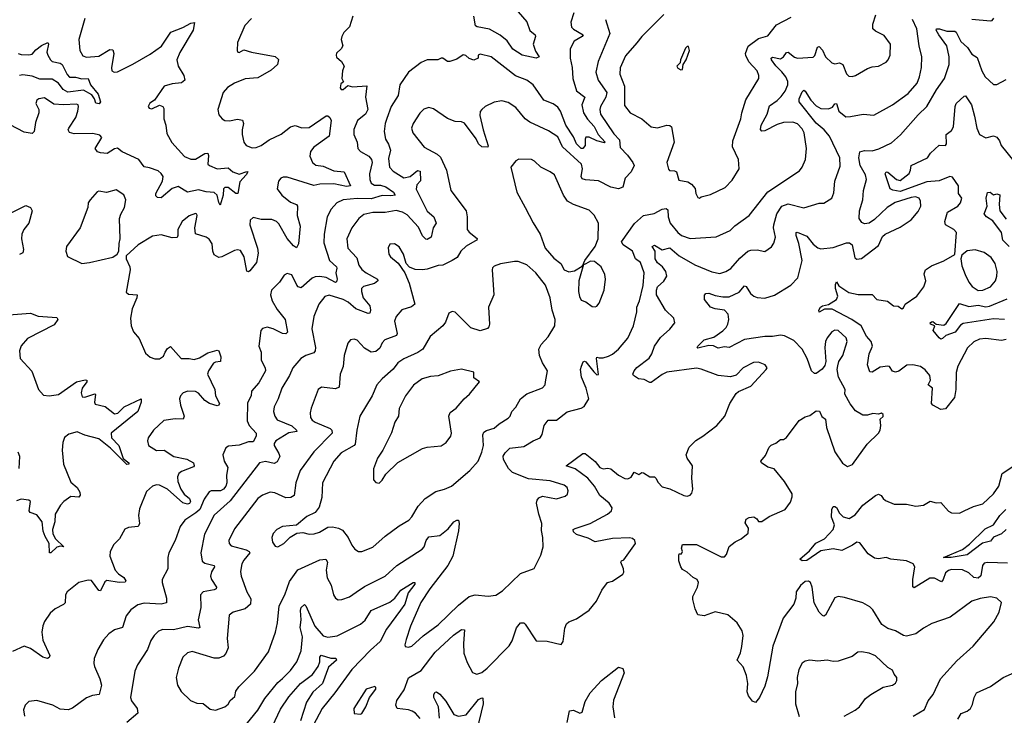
# Model space of a CAD drawing. Extents: x 1771496 to 1971148, y 471553 to 643630.
# Tile 563 of 656: x 1876225 to 1882554, y 593401 to 597873. Entities that reach past the tile are written whole.
import ezdxf

# ---------------------------------------------------------------- set-up
doc = ezdxf.new("R2010")
doc.units = 0

msp = doc.modelspace()

# ---------------------------------------------------------------- linework, layer by layer
at = {"layer": '0CON10XD'}
for points in [[(1879360.8, 598005), (1879485, 597860.5), (1879504.8, 597804.8), (1879537.5, 597775), (1879540.8, 597765), (1879526.5, 597715), (1879541.1, 597671.1), (1879563.3, 597635), (1879545, 597626), (1879455, 597645.6), (1879395, 597684.4), (1879358.4, 597738.4), (1879313.2, 597773.2), (1879245, 597812.9), (1879165, 597827.8), (1879155, 597834.4), (1879144.7, 597895)], [(1879787.4, 597917.4), (1879767, 597857), (1879773.1, 597825), (1879785, 597811.6), (1879846.9, 597775), (1879840.6, 597765), (1879789.1, 597735), (1879763.6, 597686.4), (1879764.5, 597625), (1879777.3, 597565), (1879780, 597495), (1879805, 597416.5), (1879858.2, 597375), (1879838.1, 597325), (1879849.5, 597275), (1879874.2, 597234.2), (1879916.8, 597186.8), (1879944.4, 597134.4), (1879988.8, 597085), (1879985, 597081.2), (1879934.2, 597094.2), (1879885, 597118.9), (1879865, 597117.5), (1879859.2, 597105), (1879859.4, 597065), (1879845, 597045.5), (1879835, 597044.8), (1879804.2, 597075), (1879785, 597120.5), (1879734.8, 597195), (1879701.6, 597285), (1879685, 597311.1), (1879655, 597332.5), (1879595, 597355.7), (1879525, 597455.6), (1879486, 597485), (1879411.5, 597511.5), (1879255, 597634.4), (1879185, 597652.5), (1879172.5, 597645), (1879172.5, 597625), (1879145, 597614.2), (1879115, 597623.8), (1879093.6, 597643.6), (1879075, 597646.7), (1879035, 597618.8), (1878990, 597605), (1878974.5, 597604.5), (1878945, 597626.2), (1878935, 597626.7), (1878913.8, 597616.2), (1878845, 597614.3), (1878805, 597599.2), (1878724.7, 597535.3), (1878669.2, 597455), (1878658.9, 597385), (1878612.5, 597315), (1878585, 597238.8), (1878573.8, 597205), (1878568.2, 597155), (1878575.6, 597105), (1878595, 597073.8), (1878607.8, 597035), (1878595, 596980), (1878601.5, 596925), (1878625, 596899.1), (1878695, 596857.3), (1878735, 596865.3), (1878783.3, 596903.3), (1878798.7, 596898.7), (1878802.6, 596837.4), (1878778.5, 596811.5), (1878772.9, 596782.9), (1878845, 596641.9), (1878886.4, 596605), (1878901.9, 596565), (1878883.3, 596535), (1878869.2, 596475), (1878845, 596461.1), (1878835, 596463.1), (1878815, 596483.8), (1878789.2, 596539.2), (1878715, 596618.8), (1878685, 596636.7), (1878645, 596645.8), (1878575, 596633.3), (1878495.4, 596634.6), (1878438.1, 596621.9), (1878405, 596595.7), (1878359.5, 596535), (1878327.9, 596465), (1878334, 596404), (1878391.8, 596341.8), (1878406.2, 596295), (1878425, 596267.1), (1878452.2, 596245), (1878524.4, 596205), (1878526.7, 596195), (1878505, 596176.2), (1878435, 596157.5), (1878423.1, 596145), (1878422.1, 596125), (1878433.2, 596085), (1878475, 596034), (1878480, 596005), (1878475, 595986.2), (1878465, 595984.4), (1878385, 596014.7), (1878337.4, 596057.4), (1878304.4, 596074.4), (1878215, 596102.4), (1878186.3, 596093.6), (1878147.3, 596045), (1878115.6, 595965), (1878103.6, 595885), (1878127.5, 595765), (1878125.4, 595744.6), (1878115, 595731.9), (1878065, 595714.5), (1878031.4, 595695), (1877981.9, 595635), (1877959.5, 595585), (1877909.6, 595505), (1877887.1, 595435), (1877860.6, 595385), (1877857.8, 595355), (1877864.5, 595324.5), (1877879.7, 595299.7), (1877975, 595261.4), (1878004.5, 595235), (1878006.7, 595225), (1877955, 595216.9), (1877871.1, 595165), (1877860.5, 595149.5), (1877861.2, 595135), (1877891.6, 595085), (1877896.7, 595065), (1877879.3, 595030.7), (1877861.1, 595018.9), (1877805, 595033.1), (1877766.4, 595023.6), (1877579.2, 594780.8), (1877475, 594687.5), (1877413.2, 594565), (1877389.6, 594445), (1877397.5, 594392.5), (1877415, 594379.1), (1877475.6, 594365), (1877476.9, 594355), (1877457.6, 594322.4), (1877452.5, 594295), (1877457.9, 594275), (1877490, 594225), (1877487.5, 594215), (1877475, 594208.2), (1877404.6, 594195.4), (1877388, 594175), (1877390.5, 594095), (1877372.3, 594015), (1877384.2, 593965.8), (1877375, 593961.5), (1877305, 593972.5), (1877215, 593950.4), (1877145, 593952.2), (1877118.3, 593941.7), (1877089.2, 593915), (1877068.3, 593881.7), (1877046.7, 593825), (1876981.9, 593725), (1876964.4, 593685), (1876938.6, 593515), (1876944.6, 593494.6), (1876981.4, 593445), (1876984.2, 593415), (1876914.2, 593355)], [(1876645, 597881.2), (1876604.5, 597745), (1876610.9, 597675), (1876631.7, 597641.7), (1876655, 597633.2), (1876735, 597639.2), (1876805, 597680.8), (1876825, 597679.4), (1876830, 597655), (1876814.6, 597564.6), (1876818.6, 597545), (1876832.5, 597535), (1876855, 597538.8), (1876952.9, 597587.1), (1877065, 597651.5), (1877135.9, 597704.1), (1877196.7, 597793.3), (1877275, 597822.9), (1877325, 597850), (1877350, 597855), (1877340.6, 597805), (1877255, 597662.5), (1877236.4, 597615), (1877244.4, 597575.6), (1877279.5, 597515), (1877286.2, 597483.8), (1877265, 597466.7), (1877205, 597460), (1877154, 597445), (1877091.2, 597355), (1877062.6, 597337.4), (1877051.8, 597315), (1877057.5, 597305), (1877075, 597300), (1877125, 597323.8), (1877146.1, 597316.1), (1877151.7, 597301.7), (1877151.9, 597235), (1877165.6, 597195), (1877172.2, 597142.2), (1877202.7, 597082.7), (1877285, 596994.4), (1877325, 596976.7), (1877355, 596975.6), (1877415, 597013.8), (1877435, 597015.5), (1877439.4, 596999.4), (1877435.5, 596945.5), (1877446, 596935), (1877495, 596915.3), (1877565, 596921.5), (1877595.4, 596895), (1877635, 596879.1), (1877685, 596897.1), (1877692.5, 596895), (1877682, 596875), (1877639.6, 596830.4), (1877626.7, 596755), (1877614.2, 596755), (1877566.2, 596795), (1877545, 596794.5), (1877535, 596785.6), (1877533.2, 596745), (1877515, 596680), (1877505, 596697.5), (1877493.9, 596745), (1877475, 596763), (1877425, 596767), (1877375, 596779.8), (1877305, 596764.4), (1877245, 596800.6), (1877205, 596788.5), (1877135, 596728.2), (1877111.2, 596731.2), (1877100.8, 596740.8), (1877099.6, 596755), (1877144.2, 596835), (1877148.2, 596865), (1877135.5, 596885), (1877115, 596900.8), (1877059.2, 596920.8), (1877025, 596926.5), (1876992.1, 596975), (1876884.3, 597024.3), (1876855, 597048.2), (1876835, 597042.7), (1876787.2, 597012.8), (1876745, 597016.5), (1876725, 597024.4), (1876711.5, 597045), (1876752.9, 597115), (1876740.7, 597130.7), (1876695, 597141.8), (1876575, 597140), (1876545, 597148), (1876537.1, 597165), (1876540.6, 597175), (1876585.6, 597245), (1876599.5, 597285), (1876603.3, 597315), (1876600.6, 597325), (1876590.9, 597330.9), (1876506.7, 597326.7), (1876445, 597331.1), (1876385, 597370.8), (1876348.8, 597365), (1876336.2, 597355), (1876330, 597335), (1876348.8, 597295), (1876349.2, 597275), (1876327.2, 597212.8), (1876319.4, 597155), (1876305, 597141.4), (1876255, 597151.1), (1876165, 597197.5)], [(1878367.5, 597895), (1878345, 597827.5), (1878308.3, 597791.7), (1878295.4, 597764.6), (1878292.2, 597745), (1878301.4, 597705), (1878292, 597685), (1878261.6, 597658.4), (1878258.5, 597645), (1878262.4, 597632.4), (1878294.3, 597604.3), (1878311.2, 597575), (1878301.2, 597545), (1878296.7, 597495), (1878306.1, 597473.9), (1878288.8, 597461.2), (1878285.6, 597435), (1878291.2, 597425), (1878305, 597424), (1878335, 597450.9), (1878365, 597441.6), (1878457.1, 597447.1), (1878448.2, 597375), (1878462.3, 597295), (1878447.1, 597265), (1878396.9, 597225), (1878373, 597167), (1878372.8, 597135), (1878394.4, 597085.6), (1878399.4, 597045), (1878416.9, 597025), (1878469.5, 596995), (1878486.8, 596975), (1878490, 596955), (1878473.1, 596883.1), (1878475.3, 596845), (1878485, 596821.8), (1878505, 596809.2), (1878545, 596808.9), (1878578, 596798), (1878628.5, 596765), (1878638.1, 596745), (1878610.1, 596739.9), (1878555, 596743.1), (1878485, 596721), (1878395, 596723.3), (1878305.3, 596714.7), (1878262.9, 596695), (1878227.8, 596655), (1878202.5, 596605), (1878183.1, 596495), (1878180.9, 596439.1), (1878216.9, 596325), (1878260.7, 596285), (1878264.7, 596275), (1878256.9, 596245), (1878265.2, 596204.8), (1878262.5, 596187.5), (1878255, 596184.2), (1878195, 596214.8), (1878155, 596222.5), (1878125, 596220.3), (1878105, 596211.2), (1878035, 596150), (1878016.1, 596156.1), (1878006.5, 596166.5), (1877975, 596233.8), (1877945, 596240.8), (1877925, 596231.2), (1877895, 596186), (1877844, 596135), (1877837.1, 596105), (1877849.1, 596065), (1877879.6, 596009.6), (1877931.5, 595945), (1877945.7, 595864.3), (1877935.6, 595854.4), (1877915, 595856.4), (1877855, 595886.2), (1877815, 595895.5), (1877785, 595888), (1877775.8, 595874.2), (1877762.9, 595775), (1877778.5, 595735), (1877778.2, 595685), (1877802.2, 595635), (1877804.5, 595615), (1877762.4, 595537.6), (1877715.8, 595485), (1877713.1, 595455), (1877689.8, 595410.2), (1877687.7, 595295), (1877699.3, 595265), (1877745.6, 595215), (1877746.1, 595195), (1877725, 595158.6), (1877695, 595160), (1877635, 595137.7), (1877568.1, 595131.9), (1877550.3, 595119.7), (1877530.6, 595075), (1877538.9, 595035), (1877562.7, 594995), (1877555.4, 594945), (1877556.7, 594895), (1877550.3, 594875), (1877535, 594855.9), (1877515.5, 594844.5), (1877456.9, 594843.1), (1877442.9, 594837.1), (1877410.3, 594789.7), (1877383, 594725), (1877358.3, 594701.7), (1877286.7, 594655), (1877257.5, 594615), (1877225.6, 594525), (1877184.4, 594445), (1877177.5, 594415), (1877177, 594343), (1877140.8, 594275), (1877141.4, 594255), (1877169.1, 594155), (1877168.1, 594125), (1877135, 594115.9), (1877025, 594121.8), (1876985, 594111.9), (1876940.2, 594079.8), (1876910.4, 594039.6), (1876885.4, 593964.6), (1876835, 593950), (1876798, 593925), (1876764.5, 593885.5), (1876728, 593825), (1876704.4, 593765.6), (1876702.5, 593735), (1876705.7, 593715), (1876741.3, 593635), (1876750.3, 593595), (1876735.3, 593534.7), (1876692.6, 593527.4), (1876655, 593512.2), (1876565, 593446.2), (1876536.4, 593436.4), (1876485, 593441.2), (1876437.5, 593465), (1876335, 593496.9), (1876285, 593490), (1876261.4, 593465), (1876250.8, 593435), (1876256.2, 593395)], [(1877715, 597880), (1877672, 597835), (1877626.2, 597726.2), (1877622.9, 597675), (1877627.5, 597665), (1877635, 597663.1), (1877665, 597680), (1877715, 597663.8), (1877866.4, 597636.4), (1877888.3, 597618.3), (1877882, 597585), (1877840.7, 597549.3), (1877755, 597499.4), (1877675, 597493.3), (1877605, 597464.4), (1877562, 597438), (1877532.9, 597405), (1877500, 597295), (1877505, 597262.5), (1877526.7, 597235), (1877543.3, 597225), (1877575, 597223.1), (1877625, 597234.4), (1877657, 597227), (1877663.5, 597205), (1877654.6, 597165), (1877655.5, 597135), (1877665, 597086.7), (1877681.2, 597065), (1877720.3, 597049.7), (1877745, 597050.8), (1877776.5, 597065), (1877828.7, 597101.3), (1877905, 597137.9), (1877965, 597185.4), (1877995, 597192.1), (1878038.6, 597178.6), (1878085, 597181.2), (1878194.7, 597255.3), (1878205, 597255.4), (1878219.4, 597245), (1878227.5, 597225), (1878214.3, 597125), (1878115, 597053.3), (1878094.4, 597025), (1878090, 596995), (1878106.5, 596955), (1878128.8, 596938.8), (1878175, 596930.6), (1878245, 596900.9), (1878310.8, 596895), (1878352.2, 596805), (1878325, 596799.8), (1878245, 596818.6), (1878155.2, 596815.2), (1878115, 596806.5), (1877945, 596861.2), (1877918.9, 596861.1), (1877904.2, 596855), (1877888.1, 596835), (1877880.5, 596785), (1877910.5, 596745), (1877965, 596701.2), (1878005, 596685.5), (1878011.8, 596675), (1878008.9, 596615), (1878027.3, 596545), (1878017.7, 596432.3), (1878005, 596406.2), (1877985, 596418.6), (1877945, 596465.6), (1877890.3, 596560.3), (1877875, 596576), (1877845, 596588.1), (1877778.2, 596588.2), (1877725, 596601.1), (1877705.7, 596585), (1877705.5, 596554.5), (1877754, 596405), (1877758.1, 596371.9), (1877747.6, 596312.4), (1877705, 596258.6), (1877695, 596251.2), (1877685, 596256.7), (1877667.7, 596347.7), (1877645, 596388.9), (1877625, 596394.5), (1877605, 596390), (1877525, 596348.9), (1877505, 596344.3), (1877475, 596362), (1877465.9, 596384.1)], [(1877485, 593434.3), (1877545, 593456), (1877565, 593472), (1877578, 593495), (1877608.2, 593521.8), (1877614.4, 593555), (1877632.9, 593585), (1877735, 593684.3), (1877825, 593810), (1877869.4, 593935), (1877881.9, 593995), (1877893.3, 594105), (1877930, 594175), (1877959.8, 594260.2), (1878014.2, 594335.8), (1878155, 594401.5), (1878193.3, 594405), (1878203.5, 594385), (1878196.2, 594335), (1878201.1, 594285), (1878226.6, 594236.6), (1878242.5, 594175), (1878255, 594153.3), (1878272.9, 594142.9), (1878295, 594144.4), (1878345, 594163.3), (1878387.5, 594192.5), (1878441.5, 594228.5), (1878575, 594295.6), (1878649.2, 594365), (1878811.3, 594468.7), (1878825.4, 594485), (1878838, 594525), (1878855, 594547.5), (1878925, 594557.3), (1878979.5, 594600.5), (1879015, 594644.3), (1879035, 594656), (1879045.7, 594655.7), (1879050.6, 594635), (1879045, 594587.5), (1879008.8, 594425), (1878978.2, 594365), (1878862, 594215), (1878804.5, 594125.5), (1878736.7, 593975), (1878709.3, 593889.3), (1878701.2, 593855), (1878704, 593844), (1878725, 593840), (1878745, 593846.2), (1878818.3, 593911.7), (1878915, 593982.9), (1879045, 594109.5), (1879115, 594164.5), (1879153.7, 594176.3), (1879237.4, 594167.4), (1879285, 594173.3), (1879329.5, 594200.5), (1879445, 594312.5), (1879531.2, 594345), (1879575, 594430), (1879590.6, 594485), (1879588.5, 594545), (1879578.8, 594588.8), (1879581.4, 594635), (1879561.4, 594695), (1879548, 594765), (1879551.2, 594785), (1879561.2, 594798.8), (1879585, 594809.2), (1879675, 594792.5), (1879731.2, 594808.8), (1879747, 594823), (1879751.2, 594845), (1879744, 594865), (1879725, 594881.4), (1879635, 594909.1), (1879495, 594921.1), (1879392.7, 594962.7), (1879367, 594987), (1879335.8, 595045), (1879333.3, 595066.7), (1879345, 595089.4), (1879375, 595117.5), (1879465, 595128.9), (1879525, 595165.6), (1879570, 595185), (1879584.5, 595205.5), (1879596, 595265), (1879621.9, 595298.1), (1879675, 595298.6), (1879745, 595351.1), (1879835, 595375.7), (1879853.2, 595386.8), (1879883.9, 595436.1), (1879866.7, 595505), (1879835.7, 595575), (1879830, 595625), (1879836.4, 595646.4), (1879847.3, 595672.7), (1879855, 595677.5), (1879865, 595672.9), (1879915, 595608.9), (1879935, 595590), (1879945, 595592.5), (1879933.5, 595695), (1879935, 595702.5), (1879950.3, 595700.3), (1879975, 595698.6), (1880009.8, 595710.2), (1880035, 595722.9), (1880075, 595755.8), (1880133.5, 595825), (1880170, 595905), (1880191.1, 595995), (1880191.5, 596025), (1880208.8, 596065), (1880232.8, 596165), (1880240, 596245), (1880215, 596311.9), (1880183.8, 596335), (1880164.2, 596384.2), (1880103.3, 596425), (1880093.8, 596445), (1880176.5, 596563.5), (1880235, 596614.3), (1880302.6, 596627.4), (1880355, 596654.6), (1880379.6, 596659.6), (1880390.9, 596650.9), (1880392.5, 596605), (1880405.5, 596565), (1880455, 596504.4), (1880478.6, 596485), (1880535, 596467.5), (1880701.8, 596478.2), (1880791.1, 596518.9), (1880821.7, 596548.3), (1880915, 596614.2), (1881035, 596766.9), (1881237.4, 596902.6), (1881255.7, 596925), (1881276.4, 596973.6), (1881281.5, 597045), (1881268.2, 597145), (1881255, 597171.4), (1881225, 597203.3), (1881195, 597214.5), (1881135, 597212.1), (1881095, 597200.4), (1881015, 597159.6), (1880995, 597157.5), (1880987.6, 597167.6), (1880992, 597195), (1881029.2, 597265), (1881045, 597320), (1881095, 597353.6), (1881120.6, 597379.4), (1881145.7, 597414.3), (1881162.2, 597455), (1881161.6, 597475), (1881149.2, 597505), (1881125, 597538.7), (1881085, 597577), (1881058.1, 597615), (1881056.1, 597625), (1881065, 597633.3), (1881115, 597621.7), (1881135, 597634.1), (1881155, 597661.5), (1881165, 597664.5), (1881205, 597632.2), (1881225, 597625.6), (1881325, 597632), (1881336.3, 597643.7), (1881353.8, 597696.2), (1881365, 597700.8), (1881385, 597677.1), (1881404.4, 597634.4), (1881445, 597595.5), (1881465, 597590), (1881495.4, 597595.4), (1881516, 597586), (1881540, 597525), (1881555, 597510), (1881575, 597508), (1881597.5, 597515), (1881675, 597559.2), (1881705, 597570), (1881745.7, 597574.3), (1881795, 597601.2), (1881807.5, 597615), (1881820, 597645), (1881821.4, 597715), (1881782.4, 597772.4), (1881725, 597798.7), (1881709.7, 597815), (1881708.3, 597845), (1881728.4, 597905)], [(1878799.7, 593379.7), (1878769.4, 593415), (1878748.5, 593428.5), (1878725, 593436.7), (1878650.8, 593445), (1878642.5, 593465), (1878649.3, 593495), (1878696.8, 593565), (1878725, 593641.2), (1878805, 593689.5), (1878895, 593806.9), (1879012.9, 593917.1), (1879065, 593951.9), (1879085, 593950), (1879077.1, 593862.9), (1879080.7, 593800.7), (1879101.1, 593741.1), (1879135, 593676), (1879164.5, 593664.5), (1879195, 593676.5), (1879230, 593705), (1879371.8, 593848.2), (1879390.4, 593879.6), (1879417.6, 593962.4), (1879445, 593996.2), (1879465, 593996.2), (1879475, 593986.2), (1879545, 593880), (1879615, 593877.5), (1879705, 593856.7), (1879718, 593875), (1879728.3, 593961.7), (1879740.2, 593989.8), (1879755, 594002.9), (1879805, 594020.6), (1879885, 594076.5), (1879933.5, 594135), (1879968, 594205), (1880003.3, 594255), (1880035, 594264), (1880101.5, 594308.5), (1880108.6, 594321.4), (1880107.3, 594342.7), (1880088.8, 594385), (1880093.3, 594395), (1880108.5, 594401.5), (1880183.3, 594505), (1880179.1, 594525), (1880165, 594536.9), (1880145, 594541.8), (1880035, 594538.2), (1879925, 594515.5), (1879879.9, 594539.9), (1879804.4, 594564.4), (1879785, 594580), (1879783.3, 594595), (1879795, 594602.9), (1879892.9, 594635), (1880004.2, 594695), (1880028.6, 594715), (1880034.3, 594735), (1880014.4, 594765), (1879954.7, 594815), (1879920.4, 594875), (1879876.9, 594925), (1879795, 594985.5), (1879738.8, 595005), (1879845, 595084.2), (1879860, 595085), (1879925, 595033.5), (1879955, 594994), (1879975, 594986.2), (1880005, 594990.5), (1880025, 594986.4), (1880074.2, 594944.2), (1880115, 594923.6), (1880135, 594921.1), (1880155, 594932.5), (1880175, 594963.3), (1880205, 594948.8), (1880225, 594961.2), (1880235, 594960), (1880275, 594934.3), (1880305, 594933.8), (1880315, 594926.2), (1880328.3, 594898.3), (1880355, 594868.8), (1880405, 594857.5), (1880495, 594814.6), (1880515, 594810.9), (1880535, 594815.7), (1880545, 594828.8), (1880551.5, 594855), (1880544.5, 594925.5), (1880548.8, 595005), (1880516.2, 595055), (1880510, 595075), (1880527.5, 595125), (1880571.5, 595168.5), (1880615.8, 595195), (1880705.4, 595264.6), (1880758.6, 595325), (1880789.4, 595405), (1880830.5, 595469.5), (1880845, 595482.2), (1880925, 595517.5), (1881023.8, 595625), (1881028.8, 595635), (1881016.7, 595655), (1880975, 595670.6), (1880941.4, 595668.6), (1880875, 595634.2), (1880831.4, 595588.6), (1880795, 595577.5), (1880715, 595586.5), (1880605, 595626.7), (1880575, 595632), (1880385, 595606.8), (1880355, 595592.7), (1880285, 595541.2), (1880275, 595540), (1880239.5, 595559.5), (1880203.3, 595565), (1880170, 595585), (1880166.7, 595595), (1880174, 595615), (1880193, 595637), (1880272.1, 595697.9), (1880289.1, 595725), (1880305.7, 595774.3), (1880345, 595829.4), (1880405, 595884), (1880437.1, 595925), (1880428.9, 595955), (1880375.7, 596005.7), (1880319.2, 596105), (1880317.5, 596135), (1880325.3, 596155), (1880365, 596192.2), (1880385.5, 596225), (1880378.5, 596255), (1880357.3, 596285), (1880325, 596310.7), (1880310.7, 596335), (1880310, 596385), (1880291.4, 596415), (1880305, 596423.1), (1880355, 596393.1), (1880405, 596406.4), (1880465, 596355.9), (1880565, 596297.2), (1880675, 596252.7), (1880725, 596242.1), (1880765, 596253.3), (1880796.5, 596273.5), (1880855, 596341.1), (1880905, 596384.5), (1880925, 596392.2), (1880965, 596394.2), (1881015, 596384), (1881056.8, 596413.2), (1881072.6, 596437.4), (1881083.5, 596475), (1881071.1, 596535), (1881072.7, 596555), (1881092, 596625), (1881125, 596673.6), (1881165, 596689.3), (1881265, 596664.4), (1881365, 596693.1), (1881395, 596692.9), (1881444.5, 596725.5), (1881459.2, 596759.2), (1881464.4, 596835), (1881499.3, 596930.7), (1881496.9, 596985), (1881430.7, 597125), (1881396.2, 597165), (1881345, 597208.1), (1881234.4, 597345), (1881236, 597365), (1881255, 597409.2), (1881265, 597420), (1881275, 597414.2), (1881309.7, 597355), (1881345, 597319.2), (1881375, 597302), (1881425, 597299.7), (1881449, 597311), (1881465, 597332), (1881475, 597333.8), (1881490, 597285), (1881535, 597249.5), (1881565, 597250), (1881647, 597267), (1881715, 597258.6), (1881835, 597325.6), (1881935, 597399.4), (1881994.1, 597465.9), (1882008.8, 597505), (1882022.2, 597565), (1882024.4, 597635), (1882007.5, 597705), (1881992.5, 597815), (1881964.8, 597874.8)], [(1879991.1, 597875), (1880017.9, 597785), (1879943.6, 597605), (1879928.6, 597535), (1879942.5, 597485), (1879999.2, 597405), (1879993, 597375), (1879957.8, 597315), (1879953.6, 597295), (1879958.2, 597265), (1880045, 597140), (1880080.1, 597100.1), (1880085, 597051.9), (1880131.8, 597001.8), (1880167.3, 596955), (1880175.3, 596935), (1880155, 596895.6), (1880116.7, 596855), (1880103, 596797), (1880075, 596786.7), (1880025, 596796.5), (1879945, 596836.8), (1879862.7, 596842.7), (1879840.5, 596850.5), (1879833.8, 596865), (1879843.4, 596915), (1879835.5, 596945.5), (1879714.9, 597054.9), (1879685, 597120.9), (1879625, 597159.5), (1879503.7, 597213.7), (1879475.3, 597235.3), (1879415, 597308.6), (1879365, 597341.9), (1879325, 597350.8), (1879275, 597344), (1879217.5, 597315), (1879195, 597296.7), (1879185, 597282.5), (1879182.3, 597257.7), (1879204.7, 597165.3)], [(1880365, 597907.5), (1880225, 597765.8), (1880192.2, 597725), (1880119.1, 597640.9), (1880085.4, 597564.6), (1880082.4, 597522.4), (1880113.1, 597445), (1880112.2, 597322.2), (1880150, 597275), (1880223.8, 597235), (1880285, 597184.2), (1880325, 597177.5), (1880385, 597194.5), (1880405, 597192.9), (1880414.2, 597185), (1880431.5, 597085), (1880384.3, 596955), (1880395, 596912.5), (1880403, 596903), (1880435, 596902.5), (1880447.5, 596895), (1880462.5, 596842.5), (1880520.3, 596830.3), (1880544, 596815), (1880567.8, 596787.8), (1880571.1, 596755), (1880585, 596731.2), (1880595, 596726.7)], [(1880595, 596726.7), (1880605, 596733.8), (1880665, 596749.2), (1880758.8, 596795), (1880805, 596841.2), (1880850, 596915), (1880846, 596975), (1880807.5, 597055), (1880808.9, 597095), (1880861.5, 597235), (1880867.3, 597275), (1880892.1, 597357.9), (1880975.6, 597495), (1880975.7, 597515), (1880965, 597543.8), (1880912.1, 597602.1), (1880892.7, 597642.7), (1880890.8, 597655), (1880907.7, 597702.3), (1880975, 597753.2), (1881035, 597768.6), (1881090.2, 597839.8), (1881185, 597890)], [(1882345, 597875.7), (1882465, 597866.7), (1882475, 597867.5), (1882487.5, 597882.5)], [(1880745, 595872.2), (1880766.6, 595893.4), (1880776.7, 595915), (1880782.5, 595945), (1880779.4, 595979.4), (1880755.4, 596005.4), (1880695, 596014.7), (1880665, 596025.6), (1880628, 596075), (1880627, 596103), (1880636.2, 596113.8), (1880655, 596114.2), (1880695, 596099.1), (1880745, 596090.4), (1880785, 596092.1), (1880848.9, 596121.1), (1880885, 596161.4), (1880895, 596157.5), (1880922.4, 596112.4), (1880944.7, 596094.7), (1880965, 596086.9), (1881015, 596083.5), (1881077.4, 596102.6), (1881182.6, 596167.4), (1881227.3, 596212.7), (1881254.2, 596325), (1881232.5, 596435), (1881215.4, 596485), (1881215.7, 596504.3), (1881221.7, 596508.3), (1881285, 596481.9), (1881325, 596429.2), (1881355, 596406), (1881375, 596399.2), (1881455, 596408.9), (1881540.6, 596439.4), (1881558.8, 596438.8), (1881576.2, 596425), (1881592.5, 596342.5), (1881605, 596333.8), (1881635, 596338), (1881745, 596422), (1881771.3, 596478.7), (1881788.8, 596495), (1881885, 596538.5), (1881955, 596586.9), (1882000.7, 596639.3), (1882017.5, 596675), (1882016.2, 596706.2), (1882006, 596726), (1881983.9, 596733.9), (1881955, 596729.6), (1881851.8, 596698.2), (1881800, 596665), (1881720.3, 596589.7), (1881685, 596566), (1881655, 596561.2), (1881638.8, 596568.8), (1881621.4, 596595), (1881622.5, 596645), (1881644.6, 596715.4), (1881647.9, 596775), (1881668, 596845), (1881660.7, 596875), (1881626.6, 596935), (1881619.2, 596985), (1881625.4, 597024.6), (1881655, 597032.9), (1881705, 597031.2), (1881746.5, 597043.5), (1881828.1, 597081.9), (1881887.1, 597132.9), (1881999.3, 597260.7), (1882056.5, 597315), (1882118.5, 597421.5), (1882170, 597495), (1882200.3, 597585), (1882199.4, 597635), (1882183.9, 597705), (1882133.1, 597775), (1882116.9, 597805), (1882117.5, 597815), (1882136.7, 597815), (1882185, 597799.4), (1882235, 597800), (1882245, 597793.1), (1882275, 597732.7), (1882316.7, 597695), (1882345, 597650.8), (1882380.5, 597630.5), (1882408.6, 597545), (1882430.8, 597505), (1882485, 597456.7), (1882505, 597456.2), (1882565, 597488.8)], [(1876215.6, 597655.6), (1876235, 597648.6), (1876285, 597647.1), (1876305, 597652.5), (1876329.5, 597680.5), (1876365, 597707.7), (1876406.1, 597726.1), (1876410, 597715), (1876398.9, 597665), (1876406, 597646), (1876423.3, 597615), (1876435, 597605.6), (1876485, 597593.8), (1876499.1, 597585), (1876530.2, 597520.2), (1876545, 597504.4), (1876585, 597503.2), (1876625, 597493.3), (1876665.8, 597495), (1876681.5, 597455), (1876729.6, 597395), (1876743.8, 597345), (1876736.7, 597333.3), (1876715, 597335.8), (1876707.3, 597365), (1876689.7, 597389.7), (1876635, 597420.8), (1876535, 597407.9), (1876505, 597423.6), (1876474.9, 597464.9), (1876435, 597490.5), (1876355, 597491.2), (1876305, 597510.8), (1876245, 597517.9), (1876225, 597513.8)], [(1880475, 597550), (1880485, 597552.5), (1880490, 597585), (1880510, 597615), (1880531.2, 597675), (1880525, 597700), (1880515, 597700), (1880505, 597690), (1880472.5, 597615), (1880470, 597595), (1880450, 597575), (1880455, 597562.5), (1880475, 597550)], [(1881447.5, 596012.5), (1881397.7, 596012.3), (1881365, 595992.5), (1881362.5, 596005), (1881373.1, 596025), (1881385, 596032.9), (1881425, 596042.5), (1881476.1, 596075), (1881483.9, 596095), (1881469.2, 596145), (1881468.6, 596171.4), (1881475, 596187.5), (1881491.2, 596161.2), (1881555, 596120), (1881615, 596107.5), (1881705, 596107.5), (1881735, 596074.4), (1881803.3, 596063.3), (1881842.7, 596032.7), (1881872.3, 596032.3), (1881895, 596014.2), (1881905, 596020), (1881916.2, 596045), (1881992.2, 596095), (1882036.7, 596155), (1882050, 596195), (1882038.3, 596238.3), (1882046.9, 596265), (1882085, 596291.1), (1882165, 596324), (1882236.1, 596363.9), (1882246.2, 596505), (1882230, 596525), (1882176, 596555), (1882171.5, 596575), (1882187.8, 596635), (1882254.2, 596675), (1882273.3, 596695), (1882281.1, 596725), (1882259.7, 596755), (1882258.6, 596805), (1882221.8, 596861.8), (1882204.4, 596865), (1882135, 596837.3), (1882055, 596830.8), (1881885, 596769), (1881836.7, 596776.7), (1881820.5, 596785), (1881787.8, 596882.2), (1881795, 596894.4), (1881805, 596892.3), (1881861.4, 596845), (1881885, 596840.4), (1881941.8, 596885), (1881951.1, 596905), (1881954.3, 596935), (1882060, 596985), (1882080.6, 597015), (1882135, 597066.7), (1882176.7, 597065), (1882182.5, 597075), (1882179.4, 597135), (1882215, 597160.6), (1882228, 597185), (1882238, 597315), (1882244.7, 597335.3), (1882295, 597381.1), (1882305, 597383.1), (1882342.3, 597325), (1882363.1, 597253.1), (1882376.7, 597175), (1882394.6, 597134.6), (1882435, 597114.2), (1882485, 597125.6), (1882505, 597118.8), (1882523.6, 597093.6), (1882534, 597065), (1882614.5, 596964.5)], [(1879204.7, 597165.3), (1879237.1, 597062.9), (1879235, 597053.3), (1879195, 597055.8), (1879173.5, 597075), (1879158.3, 597108.3), (1879085, 597208.5), (1879065, 597216.7), (1879025, 597219.2), (1878975, 597237.5), (1878885, 597300.8), (1878855, 597309.4), (1878822.3, 597297.7), (1878797.6, 597272.4), (1878754.4, 597205), (1878744.5, 597175), (1878752.5, 597145), (1878824.4, 597054.4), (1878909.6, 597009.6), (1878929.3, 596989.3), (1878969.5, 596905), (1878995.7, 596775), (1879095.5, 596645), (1879102.2, 596605), (1879101.1, 596525), (1879115, 596506.9), (1879165, 596466.7), (1879163.3, 596455), (1879150.9, 596449.1), (1879095, 596416.9), (1879061.5, 596385), (1879037.9, 596345), (1879005.6, 596324.4), (1878945, 596294), (1878915, 596293.8), (1878845, 596269.1), (1878814.5, 596264.5), (1878767.3, 596267.3), (1878731.7, 596281.7), (1878710, 596305), (1878692, 596365), (1878665, 596412.5), (1878635, 596433.3), (1878605, 596430), (1878594.1, 596405.9), (1878598, 596365), (1878608.8, 596348.8), (1878658.8, 596308.8), (1878700, 596245), (1878728.3, 596178.3), (1878764.3, 596045), (1878743.9, 596026.1), (1878681.9, 596008.1), (1878644.6, 595965.4), (1878633.8, 595935), (1878651.1, 595855), (1878647.2, 595842.8), (1878572.5, 595815), (1878555.5, 595795), (1878539.2, 595760.8), (1878515, 595739.1), (1878485, 595735.5), (1878442.3, 595762.3), (1878395, 595813.8), (1878375, 595820), (1878352.5, 595815), (1878335, 595792.5), (1878311.9, 595715), (1878305.5, 595644.5), (1878286.2, 595595), (1878279.1, 595510.9), (1878255, 595500.9), (1878165, 595511.4), (1878143.7, 595496.3), (1878099.1, 595375), (1878091.8, 595345), (1878094.6, 595315), (1878105, 595298.6), (1878124.7, 595284.7), (1878220.6, 595245), (1878231.5, 595235), (1878233.6, 595215), (1878115.6, 595095), (1878028.2, 594975), (1877999.6, 594895), (1877990, 594815), (1877968, 594802), (1877935, 594800), (1877865, 594832.2), (1877835, 594835.7), (1877785, 594815.7), (1877756.1, 594793.9), (1877605, 594600.8), (1877569.5, 594525), (1877571.1, 594505), (1877585, 594490.5), (1877680.8, 594465), (1877700, 594455), (1877704.4, 594445), (1877665, 594398.9), (1877652.3, 594375), (1877643.6, 594325), (1877648.5, 594295), (1877685.3, 594195.3), (1877710.3, 594150.3), (1877708.6, 594115), (1877675.5, 594084.5), (1877596.7, 594065), (1877571.4, 594045), (1877559.2, 593895), (1877565.6, 593835), (1877551.1, 593798.9), (1877535, 593781.4), (1877505, 593768.9), (1877475, 593768.9), (1877335, 593811.4), (1877305, 593802.5), (1877273.8, 593775), (1877245.9, 593704.1), (1877231.2, 593645), (1877240, 593595), (1877263.2, 593553.2), (1877322.5, 593495), (1877365, 593478.8), (1877405, 593476), (1877449.4, 593439.4), (1877485, 593434.3)], [(1879925, 596027.5), (1879935, 596032.5), (1879950, 596050), (1879982.9, 596135), (1879991.4, 596205), (1879987.1, 596235), (1879962.5, 596285), (1879918.9, 596318.9), (1879895, 596321.1), (1879865, 596302.9), (1879855, 596300), (1879850, 596305), (1879858.6, 596325), (1879923.8, 596415), (1879942.9, 596465), (1879945.6, 596565), (1879917.2, 596617.2), (1879885, 596648.1), (1879785, 596685.5), (1879747.2, 596707.3), (1879721.5, 596745), (1879662, 596875), (1879635, 596895.8), (1879575, 596926), (1879535, 596964), (1879515, 596974.2), (1879434.2, 596975.8), (1879415, 596966.7), (1879382, 596925), (1879420.2, 596765), (1879474.1, 596665), (1879525, 596566.2), (1879570, 596495), (1879603.5, 596405), (1879659.3, 596339.3), (1879702.5, 596305), (1879725.8, 596265), (1879755, 596252.1), (1879792.2, 596257.8), (1879841.7, 596288.3), (1879848.3, 596298.3), (1879820, 596195), (1879816.2, 596126.2), (1879823.7, 596093.7), (1879835, 596070), (1879865, 596060), (1879905, 596030), (1879925, 596027.5)], [(1876625, 596305.8), (1876675, 596311.9), (1876825, 596346.7), (1876852.5, 596365), (1876863.3, 596385), (1876863.8, 596435), (1876872, 596465), (1876866.8, 596595), (1876875, 596622.9), (1876898.7, 596665), (1876907.5, 596715), (1876895, 596748), (1876845, 596778.8), (1876782.3, 596762.3), (1876735, 596770.5), (1876724.2, 596765.8), (1876677.8, 596715), (1876666.2, 596695), (1876662.9, 596665), (1876614.2, 596535), (1876525.9, 596414.1), (1876521.2, 596385), (1876531.7, 596351.7), (1876625, 596305.8)], [(1882584.5, 596415), (1882544.4, 596455), (1882536.2, 596505), (1882479.2, 596579.2), (1882440.5, 596605), (1882424.4, 596625), (1882444.5, 596675), (1882436.5, 596725), (1882445, 596763.3), (1882463.9, 596763.9), (1882485, 596747.5), (1882505, 596753.3), (1882525, 596747.5), (1882520, 596685), (1882525.6, 596645), (1882565, 596590)], [(1876122.5, 596607.5), (1876265, 596678.8), (1876295, 596666.7), (1876306, 596645), (1876284.3, 596565), (1876253.1, 596525), (1876239.4, 596495), (1876237.8, 596465), (1876250, 596395), (1876246.5, 596373.5), (1876225, 596363.3)], [(1877465.9, 596384.1), (1877462.5, 596432.5), (1877443.2, 596463.2), (1877425, 596475.8), (1877355, 596497.5), (1877350.8, 596535), (1877365.7, 596615), (1877363.8, 596623.8), (1877355, 596627.5), (1877315, 596613.3), (1877269.5, 596575), (1877242.9, 596525), (1877242.5, 596485), (1877236.9, 596473.1), (1877205, 596470.9), (1877135, 596489.5), (1877078, 596482), (1876986, 596425), (1876910, 596355), (1876910, 596335), (1876934, 596285), (1876936, 596265), (1876910.8, 596120.8), (1876925, 596108.8), (1876980, 596105), (1876978.8, 596085), (1876949.2, 596015), (1876937.1, 595955), (1876942, 595905), (1876956.1, 595866.1), (1876994.2, 595824.2), (1877035, 595730), (1877065, 595703.8), (1877095, 595692), (1877125, 595693.8), (1877149.1, 595710.9), (1877161.4, 595735), (1877175, 595758.6), (1877195, 595772.5), (1877262.5, 595695), (1877315, 595695.5), (1877347.7, 595687.7), (1877381.5, 595698.5), (1877435, 595731.8), (1877495, 595749.2), (1877504.4, 595744.4), (1877517.5, 595705), (1877516, 595675), (1877485, 595672.2), (1877471.9, 595665), (1877438.1, 595615), (1877433.3, 595595), (1877479.4, 595495), (1877483.5, 595455), (1877509.2, 595405), (1877505.7, 595394.3), (1877495, 595391.4), (1877446, 595405), (1877415, 595425.5), (1877375, 595472.9), (1877355, 595483.8), (1877305.5, 595484.5), (1877276.7, 595473.3), (1877259.2, 595455), (1877253.1, 595435), (1877259.4, 595395), (1877282.7, 595325), (1877275.8, 595305), (1877225, 595306.4), (1877152.6, 595297.4), (1877085.8, 595235), (1877050.8, 595185), (1877047.5, 595165), (1877054.2, 595135), (1877105, 595104.5), (1877155, 595106.4), (1877215.9, 595065.9), (1877298.8, 595048.8), (1877341.9, 595025), (1877347.1, 595005), (1877341.7, 594998.3), (1877265, 594969.1), (1877247.3, 594955), (1877238.9, 594935), (1877241.4, 594905), (1877262, 594855), (1877282.9, 594822.9), (1877315.9, 594795.9), (1877324.3, 594775), (1877317.6, 594762.4), (1877305, 594757.4), (1877275, 594766.5), (1877175, 594854.7), (1877125, 594879.6), (1877105, 594881.9), (1877080, 594875), (1877039.7, 594840.3), (1876995, 594727.5), (1876989.5, 594685), (1876995.5, 594635), (1876990, 594620), (1876985, 594614), (1876925, 594608), (1876901.7, 594598.3), (1876866, 594535), (1876831.2, 594498.8), (1876806, 594455), (1876804.4, 594425), (1876840, 594335), (1876859.6, 594309.6), (1876895, 594286.9), (1876907.5, 594265), (1876903.6, 594256.4), (1876865, 594253.8), (1876785, 594268.5), (1876771.9, 594258.1), (1876745, 594200.8), (1876735, 594202.5), (1876687, 594267), (1876665, 594269.4), (1876605, 594254.2), (1876531.2, 594195), (1876519.2, 594175), (1876517.1, 594125), (1876506.6, 594113.4), (1876453.9, 594086.1), (1876421.5, 594058.5), (1876385.6, 594005), (1876375, 593976.7), (1876367.9, 593935), (1876373.1, 593885), (1876418.8, 593785), (1876415, 593772.5), (1876405, 593766.2), (1876375, 593774.4), (1876295, 593830.6), (1876254.2, 593845.8), (1876178.3, 593811.7)], [(1882385, 596132.3), (1882415, 596133.3), (1882464.5, 596155), (1882496.8, 596195), (1882506.8, 596225), (1882508.5, 596255), (1882496.2, 596305), (1882468.8, 596345), (1882425, 596377.1), (1882367.3, 596392.7), (1882315, 596387.5), (1882280.8, 596359.2), (1882273.8, 596335), (1882281.1, 596291.1), (1882301.5, 596235), (1882325.3, 596185.3), (1882348.1, 596158.1), (1882385, 596132.3)], [(1878425, 594454.4), (1878495, 594482.2), (1878575, 594552.2), (1878665, 594618.6), (1878725.8, 594655), (1878745, 594676), (1878785.5, 594744.5), (1878832, 594795), (1878899.1, 594840.9), (1878956.7, 594855), (1879000, 594875), (1879118, 594975), (1879172.5, 595035), (1879195, 595093.3), (1879206.7, 595135), (1879201.8, 595205), (1879208.3, 595221.7), (1879225, 595232.7), (1879275, 595246.5), (1879308, 595275), (1879365, 595310.6), (1879377.8, 595325), (1879389.4, 595355), (1879415, 595382), (1879443.5, 595436.5), (1879485, 595468), (1879585, 595505.8), (1879602.9, 595525), (1879605.5, 595545), (1879617.1, 595615), (1879585, 595668), (1879565.9, 595714.1), (1879562.9, 595755), (1879577.5, 595785), (1879622.5, 595835), (1879665, 595904), (1879666.2, 595945), (1879647.3, 596005), (1879635.4, 596085), (1879605, 596165.6), (1879543.1, 596245), (1879485, 596297.5), (1879428.5, 596318.5), (1879405, 596319.4), (1879315, 596304.2), (1879275, 596288.8), (1879265, 596277.5), (1879261.2, 596265), (1879272.2, 596105), (1879239.6, 596025), (1879244.6, 595915), (1879241.3, 595898.7), (1879231.7, 595888.3), (1879185, 595873.2), (1879125, 595893.1), (1879025, 595993.3), (1879005, 595996.7), (1878984.2, 595985.8), (1878962.4, 595927.6), (1878945, 595904), (1878863.6, 595836.4), (1878815.5, 595755), (1878785, 595734.6), (1878695, 595693.6), (1878655, 595666.9), (1878625, 595626.5), (1878555.6, 595565), (1878521.1, 595525), (1878490.6, 595455), (1878411.1, 595325), (1878391.5, 595235), (1878382, 595145), (1878375, 595134.7), (1878292.4, 595087.6), (1878245.4, 595034.6), (1878171.5, 594895), (1878168.1, 594801.9), (1878150.8, 594739.2), (1878125.4, 594704.6), (1878071.9, 594678.1), (1878005, 594623.3), (1877915, 594614), (1877878.8, 594595), (1877855, 594570), (1877846, 594545), (1877850.8, 594515), (1877867.7, 594487.7), (1877885, 594484), (1877923.8, 594505), (1877964.4, 594545.6), (1878007.7, 594572.3), (1878045, 594576), (1878086.1, 594566.1), (1878118, 594568), (1878152.2, 594577.8), (1878205, 594610), (1878235, 594612.9), (1878275, 594604.2), (1878300.3, 594590.3), (1878336.9, 594545), (1878360, 594495), (1878379.1, 594469.1), (1878402.5, 594455), (1878425, 594454.4)], [(1882555, 595944.8), (1882485, 595949.2), (1882290.3, 595919.7), (1882271.6, 595908.4), (1882238.1, 595865), (1882178.1, 595841.9), (1882156.5, 595823.5), (1882145, 595818.6), (1882135, 595826.9), (1882096.7, 595875), (1882107.5, 595905), (1882080, 595915), (1882078, 595925), (1882085, 595930.8), (1882095, 595932.5), (1882116.2, 595916.2), (1882165, 595909.2), (1882179.6, 595920.4), (1882265, 596048.6), (1882325, 596029.4), (1882385, 596038), (1882435, 596028.2), (1882458.3, 596031.7), (1882572, 596078)], [(1876155, 595976.7), (1876295.6, 595985.6), (1876345, 595967.1), (1876465, 595958), (1876470.8, 595945), (1876447.6, 595912.4), (1876275, 595823.1), (1876235, 595776), (1876223.6, 595745), (1876229.4, 595695), (1876303.1, 595613.1), (1876346.4, 595495), (1876379.2, 595459.2), (1876415, 595455.5), (1876475, 595463.3), (1876590, 595545), (1876646.9, 595556.9), (1876656.7, 595555), (1876658, 595545), (1876628, 595505), (1876621.4, 595475), (1876628, 595448), (1876645, 595446), (1876708.8, 595468.8), (1876713.6, 595463.6), (1876705.6, 595415), (1876711.1, 595401.1), (1876775, 595386.5), (1876835, 595339.1), (1876856.9, 595343.1), (1876897.1, 595385), (1877005.9, 595435.9), (1877006.7, 595415), (1876984.2, 595355), (1876813.8, 595215), (1876815, 595184.4), (1876862.7, 595135), (1876870.6, 595110.6), (1876891.2, 595051.2), (1876926.2, 595025), (1876926.2, 595015), (1876915, 595013.5), (1876809.4, 595119.4), (1876735, 595177.6), (1876645, 595201.5), (1876595, 595224.5), (1876540.5, 595209.5), (1876514, 595186), (1876503.1, 595155), (1876499.4, 595105), (1876507.1, 595015), (1876555, 594900), (1876594.7, 594864.7), (1876611.1, 594835), (1876614.2, 594815.8), (1876605.9, 594804.1), (1876555, 594807.5), (1876508.8, 594775), (1876487, 594753), (1876454.3, 594695), (1876450.6, 594645), (1876435.6, 594595), (1876437.4, 594567.4), (1876456.3, 594536.3), (1876510, 594485), (1876487.5, 594487.5), (1876465, 594481.5), (1876425, 594446), (1876416.4, 594446.4), (1876415.9, 594505), (1876389.9, 594549.9), (1876376.2, 594585), (1876370.6, 594645), (1876335, 594690.5), (1876293.8, 594703.8), (1876285.7, 594715), (1876294.3, 594775), (1876285, 594784.3), (1876235, 594791.1), (1876205, 594778.9)], [(1882565, 595817.3), (1882535, 595810.4), (1882436.1, 595823.9), (1882395, 595819.6), (1882357.4, 595802.6), (1882317.5, 595762.5), (1882254.5, 595645), (1882245.4, 595605), (1882242.3, 595495), (1882232.9, 595445), (1882175, 595372), (1882145, 595367.5), (1882095, 595394.2), (1882085.7, 595405), (1882091.9, 595505), (1882064.3, 595525), (1882080.6, 595555), (1882075.6, 595585), (1882045, 595622), (1882015, 595642.5), (1881965.9, 595654.1), (1881927.3, 595652.7), (1881877, 595613), (1881855, 595607.1), (1881835, 595613.8), (1881815, 595643.8), (1881805, 595645.6), (1881755, 595639.2), (1881705, 595607.1), (1881690.2, 595610.2), (1881674.5, 595655), (1881685.5, 595725), (1881706.4, 595775), (1881698.2, 595805), (1881669, 595839), (1881633.8, 595905), (1881572.9, 595945), (1881447.5, 596012.5)], [(1881968.1, 593395), (1882041.2, 593438.8), (1882065, 593494), (1882095.8, 593535), (1882143.8, 593635), (1882247.9, 593752.1), (1882354.6, 593845.4), (1882487.1, 594002.9), (1882520, 594065), (1882535, 594126.7), (1882506.7, 594155), (1882465, 594162.5), (1882398.3, 594151.7), (1882345.3, 594134.7), (1882205, 594032.1), (1882088.6, 593991.4), (1882035, 593961.9), (1881985, 593924.3), (1881925, 593908.9), (1881905, 593914.4), (1881855, 593944.4), (1881805, 593958.9), (1881766.2, 593985), (1881708.9, 594078.9), (1881688.8, 594098.8), (1881644.4, 594124.4), (1881527.6, 594157.6), (1881485.6, 594164.4), (1881465, 594156), (1881405.5, 594044.5), (1881395, 594038.6), (1881385, 594042.2), (1881364.2, 594064.2), (1881330.9, 594125), (1881320, 594225), (1881308.6, 594255), (1881295, 594263.1), (1881275, 594260.5), (1881244.7, 594235.3), (1881215.6, 594195), (1881213, 594153), (1881201.8, 594115), (1881131.5, 594025), (1881066.5, 593845), (1881032.1, 593647.9), (1881015, 593587.5), (1880981.2, 593515), (1880955, 593482.5), (1880935, 593492.5), (1880910, 593525), (1880901.2, 593551.2), (1880906, 593605), (1880897.3, 593657.3), (1880875, 593712.5), (1880836.2, 593755), (1880857.3, 593802.7), (1880866.9, 593843.1), (1880875.6, 593915), (1880870, 593945), (1880836, 593995), (1880776.4, 594046.4), (1880695, 594066), (1880625, 594040.8), (1880585, 594046.2), (1880566, 594085), (1880551.4, 594145), (1880552, 594165), (1880582.9, 594225), (1880588, 594255), (1880580, 594275), (1880555, 594286), (1880515, 594320.8), (1880485, 594338), (1880475, 594356.2), (1880462.5, 594395), (1880461.2, 594428.8), (1880465, 594440), (1880480, 594440), (1880486.4, 594453.6), (1880480, 594475), (1880485, 594500), (1880575, 594500), (1880735, 594420), (1880755, 594419.2), (1880767.5, 594435), (1880785, 594486.2), (1880825, 594516.2), (1880862.5, 594535), (1880907, 594573), (1880909.4, 594605), (1880889.3, 594639.3), (1880895, 594662.5), (1880915, 594673.3), (1880945, 594676), (1880963.3, 594665), (1880975, 594647.5), (1880995, 594646.7), (1881041.7, 594678.3), (1881145, 594724), (1881179.3, 594770.7), (1881191.4, 594805), (1881190, 594825), (1881141.4, 594905), (1881075, 594986), (1881035, 594997.1), (1880992.5, 595025), (1880990, 595035), (1881019.3, 595070.7), (1881042.5, 595125), (1881055, 595138.8), (1881085, 595150), (1881115, 595173.8), (1881135, 595173.8), (1881155, 595186.7), (1881235, 595296.7), (1881275, 595320), (1881305, 595328.8), (1881345, 595359.2), (1881365.6, 595355.6), (1881381.4, 595321.4), (1881404.2, 595304.2), (1881412.1, 595252.1), (1881465.6, 595095.6), (1881513, 595023), (1881545, 595000), (1881577.6, 595012.4), (1881671.4, 595145), (1881744.3, 595215.7), (1881755.8, 595235), (1881760.8, 595265), (1881756.7, 595305), (1881775, 595321.2), (1881775.6, 595335), (1881765, 595344), (1881745, 595336.7), (1881708.3, 595341.7), (1881675, 595331.2), (1881645, 595331.2), (1881597.9, 595357.9), (1881562.7, 595402.7), (1881529.2, 595465), (1881530, 595495), (1881487.5, 595575), (1881480, 595625), (1881482.9, 595647.1), (1881491.4, 595675), (1881515, 595713.8), (1881543.8, 595805), (1881537.5, 595827.5), (1881485, 595874.4), (1881465, 595876.5), (1881445, 595866.9), (1881415, 595828.8), (1881405.6, 595805), (1881401.4, 595765), (1881405.8, 595675), (1881400.5, 595649.5), (1881383.9, 595626.1), (1881345, 595597.5), (1881335, 595597.5), (1881315, 595616.7), (1881286.8, 595695), (1881254.7, 595755), (1881200.5, 595810.5), (1881140.9, 595840.9), (1881115, 595844.5), (1881065, 595836.2), (1881015, 595837.3), (1880885, 595817.8), (1880785, 595765.5), (1880755, 595769.2), (1880715, 595762.4), (1880685, 595775.4), (1880655, 595779.4), (1880585, 595761.9), (1880580, 595765), (1880584, 595775), (1880625, 595814.5), (1880686.8, 595833.2), (1880745, 595872.2)], [(1878535, 594893.3), (1878555, 594913.3), (1878577.9, 594952.1), (1878655, 595027.1), (1878815, 595115.6), (1878845, 595124.4), (1878935, 595134.4), (1878967.5, 595155), (1878997.1, 595195), (1879001.4, 595215), (1878983.8, 595325), (1878992.5, 595347.5), (1879030, 595375), (1879081.2, 595435), (1879116.2, 595465), (1879180, 595545), (1879145, 595570), (1879145, 595607.5), (1879065, 595626.2), (1878995, 595613.8), (1878915, 595584), (1878865, 595579.2), (1878813.3, 595565), (1878755.6, 595524.4), (1878705.5, 595454.5), (1878665, 595372.5), (1878659.2, 595325), (1878637.5, 595285), (1878616, 595216), (1878560, 595105), (1878526, 595055), (1878500, 594985), (1878498.8, 594915), (1878515, 594896.7), (1878535, 594893.3)], [(1876223, 594987), (1876225.5, 595065.5), (1876215, 595093.8)], [(1882575, 594378.2), (1882445.6, 594384.4), (1882425, 594378.6), (1882414.5, 594365), (1882403.4, 594296.6), (1882385, 594282.8), (1882357.6, 594287.6), (1882325, 594316.7), (1882285, 594336), (1882215, 594338), (1882195, 594332.1), (1882175, 594316.9), (1882161.2, 594275), (1882150, 594260), (1882105, 594282.5), (1882075, 594283.6), (1881975, 594221.4), (1881966.2, 594226.2), (1881966.9, 594275), (1881978.8, 594355), (1881968.9, 594375), (1881925, 594393.7), (1881825, 594405.3), (1881795, 594414.7), (1881745, 594407.5), (1881720.2, 594410.2), (1881679.9, 594439.9), (1881625, 594509.6), (1881605, 594514.4), (1881577.5, 594495), (1881510.3, 594459.7), (1881455, 594470.6), (1881375, 594458.1), (1881285, 594396.7), (1881254.1, 594394.1), (1881240, 594405), (1881301.9, 594458.1), (1881342.9, 594507.1), (1881397.5, 594535), (1881454.4, 594595), (1881461.9, 594625), (1881443.1, 594675), (1881445.6, 594725), (1881455, 594742.5), (1881465, 594744.3), (1881475, 594737.1), (1881495, 594700), (1881517.6, 594677.6), (1881556.1, 594666.1), (1881595, 594690.6), (1881645, 594751.1), (1881725, 594814.2), (1881745, 594822.5), (1881763.3, 594815), (1881774.4, 594794.4), (1881791.3, 594781.3), (1881845, 594758), (1881925, 594758.6), (1881985, 594744.5), (1882035, 594752.2), (1882077.9, 594777.9), (1882115, 594767.5), (1882145, 594768.8), (1882195, 594713.8), (1882215, 594702.5), (1882265, 594700), (1882296, 594715), (1882355, 594743.3), (1882415, 594761.4), (1882484.4, 594825), (1882518.9, 594875), (1882540.6, 594955), (1882616, 595005)], [(1882565, 594596.4), (1882535, 594568.1), (1882484.4, 594545.6), (1882465, 594520), (1882412.7, 594507.3), (1882315, 594433.4), (1882212.5, 594415), (1882162.5, 594415), (1882285, 594467.1), (1882329.8, 594500.2), (1882430.8, 594599.2), (1882484.4, 594625), (1882525, 594684.6), (1882562.8, 594725)], [(1877662.6, 593317.4), (1877755, 593434.3), (1877801.8, 593508.2), (1877885, 593611.5), (1877915, 593637.9), (1877965, 593689.1), (1878006.1, 593745), (1878033.7, 593816.4), (1878043.6, 593905), (1878028.2, 593965), (1878034.3, 594015), (1878030, 594075), (1878035, 594093.1), (1878055, 594112.9), (1878065, 594103.8), (1878121.8, 593975), (1878175, 593911.5), (1878205, 593902.3), (1878265, 593911.2), (1878415, 593986.4), (1878445, 594013.1), (1878485, 594075.5), (1878605, 594129.2), (1878636.4, 594153.6), (1878675.4, 594205), (1878755, 594255.6), (1878765.6, 594255.6), (1878764.2, 594245), (1878721.3, 594188.7), (1878700.3, 594115), (1878673.8, 594076.2), (1878582, 593955), (1878541.8, 593875), (1878480.1, 593819.9), (1878360.8, 593695), (1878251.8, 593545), (1878168.8, 593445), (1878112.5, 593335)], [(1881525, 593394.6), (1881595.4, 593434.6), (1881622.5, 593455), (1881661.3, 593508.7), (1881695.5, 593534.5), (1881775, 593580.8), (1881835, 593594.2), (1881855, 593608), (1881862.9, 593625), (1881862.9, 593645), (1881846, 593665), (1881835, 593691.2), (1881805, 593708.1), (1881725, 593784.3), (1881685, 593800.8), (1881635, 593809.2), (1881612.8, 593807.2), (1881575, 593778.1), (1881485, 593749.6), (1881455, 593747.7), (1881415, 593754.5), (1881355, 593749.4), (1881305, 593755.6), (1881275, 593750), (1881255, 593736.2), (1881233.1, 593695), (1881221.9, 593645), (1881225.5, 593605), (1881211.1, 593551.1), (1881212.1, 593475), (1881235, 593393.8)], [(1877833.5, 593295), (1877900.7, 593439.3), (1877955, 593520.7), (1878030.9, 593605), (1878106.9, 593663.1), (1878144.7, 593715.3), (1878154.6, 593745), (1878154.7, 593775.3), (1878162.6, 593787.4), (1878225, 593767.8), (1878257.3, 593767.3), (1878261.1, 593755), (1878210, 593710), (1878171, 593605), (1878109.4, 593550.6), (1878068.8, 593485), (1878030.3, 593365)], [(1879744.3, 593355), (1879760.3, 593429.7), (1879785, 593432.9), (1879825, 593413.8), (1879839.7, 593420.3), (1879860.6, 593489.4), (1879891.4, 593545), (1879965, 593624), (1880075, 593710), (1880101.7, 593701.7), (1880111.2, 593675), (1880042.4, 593497.6), (1880037.1, 593455), (1880047.8, 593385)], [(1882255.4, 593375), (1882277.6, 593412.4), (1882315, 593427.3), (1882336, 593444), (1882350.2, 593469.8), (1882359.5, 593515), (1882375.5, 593544.5), (1882465, 593586.4), (1882546.4, 593643.6), (1882657.3, 593692.7)], [(1878415, 593407.5), (1878425, 593413.3), (1878451.2, 593455), (1878473.9, 593516.1), (1878515, 593570), (1878515, 593580), (1878507, 593587), (1878451.7, 593568.3), (1878373.8, 593445), (1878375, 593412.5), (1878415, 593407.5)], [(1878923, 593383), (1878917.3, 593455), (1878887.1, 593515), (1878886.2, 593535), (1878895, 593550), (1878905, 593551.2), (1878925, 593535.8), (1878965, 593491.4), (1879015, 593407.1), (1879045, 593394.5), (1879095, 593404.4), (1879175, 593502.2), (1879195, 593514), (1879201.2, 593511.2), (1879204.4, 593474.4), (1879163.8, 593305)]]:
    msp.add_lwpolyline(points, dxfattribs=at)

doc.saveas('drawing.dxf')
